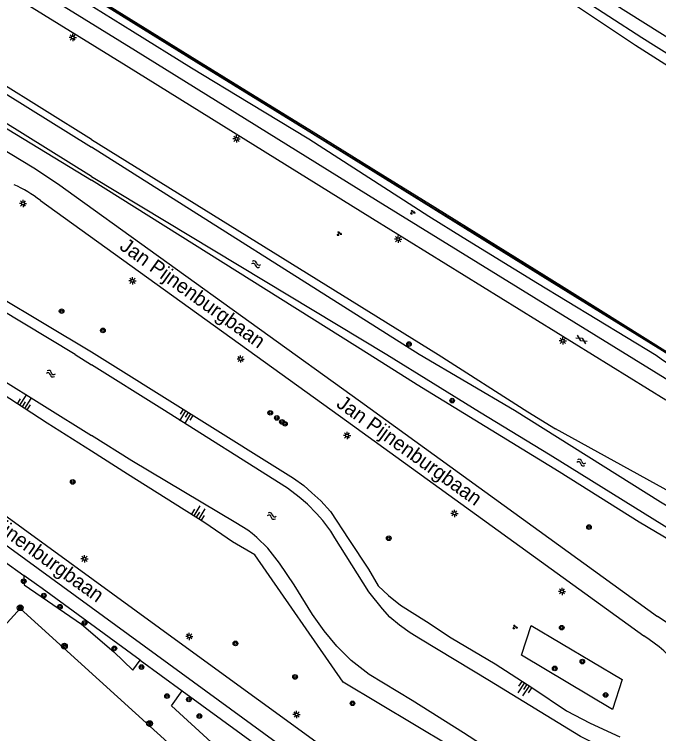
# Model space of a CAD drawing. Extents: x 128000 to 131008, y 398996 to 402500.
# Drawn here: x 128986.7 to 129097.9, y 399934.6 to 400058.8 of the extents above; entities that cross this region are included whole.
import ezdxf

# ---------------------------------------------------------------- set-up
doc = ezdxf.new("R2010")
doc.units = 0
for name, color, linetype in [('bs-afsc-belijning', 7, 'Continuous'), ('bs-afsc-poort', 7, 'Continuous'), ('bs-symb-cornervlag', 7, 'Continuous'), ('bs-symb-sproeier', 7, 'Continuous'), ('gg-afsc-hekwerk', 7, 'Continuous'), ('gg-anno-openbare ruimte label', 7, 'Continuous'), ('gg-knt-BGT kruinlijn', 7, 'Continuous'), ('gg-knt-onverhard', 7, 'Continuous'), ('gg-knt-verharding', 7, 'Continuous'), ('gg-kntw-beschoeiing', 7, 'Continuous'), ('gg-kntw-bovenkant insteek waterloop', 7, 'Continuous'), ('gg-kntw-waterlijn', 7, 'Continuous'), ('gt-grn-groengrens', 7, 'Continuous'), ('gt-symb-boom', 7, 'Continuous'), ('gt-symb-gesloten verharding', 7, 'Continuous'), ('gt-symb-groenvak', 7, 'Continuous'), ('gt-symb-lichtmast', 7, 'Continuous'), ('gt-symb-talud symbool', 7, 'Continuous'), ('gt-symb-watersymbool', 7, 'Continuous'), ('gx-grn-maaiveld', 7, 'Continuous')]:
    doc.layers.add(name, color=color, linetype=linetype)

# ---------------------------------------------------------------- blocks, each defined once
blk = doc.blocks.new('gt0-BOOM')
at = {"layer": 'gt-symb-boom'}
for radius in [0.4, 0.2]:
    blk.add_circle((0, 0), radius, dxfattribs=at)
blk = doc.blocks.new('gt0-TALUD_1')
at = {"layer": 'gt-symb-talud symbool'}
for p, q in [((-1, -1), (-1, 0)), ((-0.5, -2), (-0.5, 0)), ((0.5, -2), (0.5, 0)), ((1, -1), (1, 0)), ((0, -1), (0, 0))]:
    blk.add_line(p, q, dxfattribs=at)
blk = doc.blocks.new('gt0-GRVAK')
at = {"layer": 'gt-symb-groenvak'}
for p, q in [((-0.11, 0.19), (-0.23, 0.24)), ((-0.18, 0.15), (0.09, 0.15)), ((-0.09, 0.21), (-0.16, 0.32)), ((-0.05, 0.21), (-0.05, 0.39)), ((0, 0.21), (0.06, 0.32)), ((0.01, 0.19), (0.13, 0.24)), ((0.26, -0.05), (0.2, 0.06)), ((0.3, -0.05), (0.3, 0.13)), ((0.35, -0.05), (0.41, 0.06)), ((-0.25, -0.23), (-0.36, -0.18)), ((-0.32, -0.26), (-0.05, -0.26)), ((-0.23, -0.21), (-0.29, -0.1)), ((-0.18, -0.2), (-0.18, -0.02)), ((-0.14, -0.21), (-0.07, -0.1)), ((-0.12, -0.23), (0, -0.18)), ((0.24, -0.07), (0.12, -0.02)), ((0.17, -0.11), (0.44, -0.11)), ((0.37, -0.07), (0.49, -0.02))]:
    blk.add_line(p, q, dxfattribs=at)
blk = doc.blocks.new('gt0-LMAST')
at = {"layer": 'gt-symb-lichtmast'}
for p, q in [((-0.18, 0.17), (-0.45, 0.44)), ((-0.01, 0.25), (-0.01, 0.62)), ((0.17, 0.17), (0.44, 0.44)), ((-0.26, 0), (-0.63, 0)), ((-0.18, -0.18), (-0.45, -0.45)), ((-0.01, -0.25), (-0.01, -0.63)), ((0.44, -0.45), (0.17, -0.18)), ((0.24, 0), (0.62, 0))]:
    blk.add_line(p, q, dxfattribs=at)
blk.add_circle((-0.01, 0), 0.25, dxfattribs=at)
blk = doc.blocks.new('gt0-WA')
at = {"layer": 'gt-symb-watersymbool'}
for centre, start, end in [((-0.32, 0.02), 28.0725, 151.9275), ((0.43, 0.42), 208.0725, 331.9275), ((-0.32, -0.43), 28.0725, 151.9275), ((0.43, -0.03), 208.0725, 331.9275)]:
    blk.add_arc(centre, 0.425, start, end, dxfattribs=at)
blk = doc.blocks.new('gt0-GESVH1')
at = {"layer": 'gt-symb-gesloten verharding'}
for p, q in [((-0.99, -0.26), (0.01, 0.24)), ((0.01, -0.26), (-0.99, 0.24)), ((0.01, 0.24), (1.01, -0.26)), ((1.01, 0.24), (0.01, -0.26))]:
    blk.add_line(p, q, dxfattribs=at)
blk = doc.blocks.new('bs0-SPROEIER')
at = {"layer": 'bs-symb-sproeier'}
for p, q in [((-0.34, 0.2), (0.2, -0.34)), ((-0.21, 0.35), (0.34, -0.2)), ((0.03, 0.4), (0.4, 0.03)), ((-0.4, -0.03), (-0.03, -0.4))]:
    blk.add_line(p, q, dxfattribs=at)
blk.add_circle((0, 0), 0.5, dxfattribs=at)
blk = doc.blocks.new('bs0-CORNVLG')
at = {"layer": 'bs-symb-cornervlag'}
for p, q in [((-0.34, 0.2), (0.2, -0.34)), ((-0.21, 0.35), (0.34, -0.2)), ((0.03, 0.4), (0.4, 0.03)), ((-0.4, -0.03), (-0.03, -0.4))]:
    blk.add_line(p, q, dxfattribs=at)
blk.add_circle((0, 0), 0.5, dxfattribs=at)

msp = doc.modelspace()

# ---------------------------------------------------------------- linework, layer by layer
at = {"layer": 'bs-afsc-belijning'}
msp.add_lwpolyline([(128943.98, 399907.96), (129017.75, 399840.98), (129061.75, 399888.95), (128987.68, 399956.18), (128943.98, 399907.96)], dxfattribs=at)
at = {"layer": 'bs-afsc-poort'}
for p, q in [((128984.84, 399964.39), (128988.3, 399961.86)), ((128991.46, 399959.64), (128990.53, 399960.29))]:
    msp.add_line(p, q, dxfattribs=at)
at = {"layer": 'gg-afsc-hekwerk'}
for p, q in [((128984.84, 399964.39), (128988.3, 399961.86)), ((128990.53, 399960.29), (128988.3, 399961.86)), ((128991.46, 399959.64), (128990.53, 399960.29)), ((129008.38, 399947.26), (128991.46, 399959.64)), ((129008.38, 399947.26), (129015.68, 399941.94))]:
    msp.add_line(p, q, dxfattribs=at)
msp.add_lwpolyline([(129015.68, 399941.94), (129029.22, 399932.08), (129047.77, 399915.49)], dxfattribs=at)
at = {"layer": 'gg-knt-BGT kruinlijn'}
for points in [[(128960.17, 400017.56), (128962.33, 400019.47), (128963.05, 400020), (128963.71, 400020.3), (128964.41, 400020.51), (128965.09, 400020.63), (128965.88, 400020.62), (128966.59, 400020.52), (128967.42, 400019.96), (128975.71, 400014.98), (129000, 400000.47)], [(129000, 399983.33), (128992.37, 399988.2), (128974.09, 400000), (128965.15, 400005.91), (128959.5, 400009.9), (128958.4, 400010.73), (128958.32, 400011.19), (128958.29, 400011.89), (128958.4, 400013.38), (128958.78, 400014.88), (128959.33, 400016.31)], [(129000, 400000.47), (129034.88, 399978.7), (129036.67, 399977.42), (129038.01, 399976.16), (129039.59, 399974.74), (129041.28, 399972.93), (129044.43, 399968.06), (129047.83, 399962.98), (129049.5, 399960.07), (129051.28, 399958.4), (129053.32, 399956.74), (129057.84, 399953.9), (129062.11, 399951.11), (129069.71, 399946.59), (129076.16, 399942.39), (129082.02, 399938.49), (129086.1, 399936.35), (129091.22, 399934.01)], [(129100.06, 399920.98), (129099.08, 399919.5), (129098.02, 399918.61), (129096.77, 399917.72), (129094.61, 399917.14), (129092.22, 399917.16), (129089.77, 399917.58), (129086.88, 399918.41), (129081.94, 399920.65), (129061.93, 399932.38), (129043.45, 399943.44), (129028.22, 399965.46), (129024.34, 399967.69), (129019.58, 399970.98), (129006.19, 399979.39), (129000, 399983.33)]]:
    msp.add_lwpolyline(points, dxfattribs=at)
at = {"layer": 'gg-knt-onverhard'}
msp.add_lwpolyline([(129156.61, 400023.38), (129153.36, 400023.43), (129150.2, 400023.73), (129147.63, 400024.64), (129143.21, 400026.97), (129114.35, 400045.38), (129033.23, 400096.36), (128951.57, 400147.17), (128857.4, 400205.9), (128774.01, 400257.39), (128691.4, 400308.63), (128608.6, 400360.3), (128525.34, 400411.3), (128443.58, 400461.67), (128363.3, 400509.84), (128329.75, 400529.73), (128323.2, 400533.15)], dxfattribs=at)
at = {"layer": 'gg-knt-verharding'}
for points in [[(129100.5, 399994.98), (129049.49, 400026.45), (129007.61, 400052.46), (128940.55, 400093.86), (128826.64, 400164.43), (128785.64, 400189.9), (128734.57, 400221.55), (128687.8, 400250.6), (128647.13, 400275.7), (128574.88, 400320.36), (128536.14, 400344.35), (128497.87, 400368.09), (128455.71, 400394.15), (128419.05, 400416.91), (128382.58, 400439.6)], [(128586.95, 400308.83), (128588.7, 400308.23), (128644.76, 400273.63), (128686.18, 400248.03), (128732.62, 400219.18), (128783.61, 400187.58), (128825.23, 400161.74), (128878.14, 400128.95), (128938.76, 400091.42), (129005.99, 400049.92), (129048.51, 400023.53), (129099.16, 399992.18)], [(128654.48, 400235.34), (128681.08, 400219.35), (128702.07, 400206.56), (128727.7, 400191.26), (128753.17, 400176.08), (128760.68, 400171.5), (128762.95, 400170.22), (128851.21, 400116.72), (128895.65, 400089.8), (128939.63, 400063.21), (128979.65, 400038.55), (128990.05, 400032.25), (128994.14, 400029.58), (129046.43, 399991.91), (129097.73, 399954.81)], [(128991.19, 400026.64), (129044.02, 399988.6), (129095.35, 399951.43)], [(129069.85, 399905.8), (129065.28, 399908.66), (129013.37, 399946.57), (128961.15, 399984.59), (128954.25, 399990.2), (128947.84, 399995.82)], [(129068.02, 399911.83), (129015.75, 399949.86), (128964.59, 399987.05)]]:
    msp.add_lwpolyline(points, dxfattribs=at)
for centre, radius, start, end in [((128976.87, 400007.79), 23.67, 52.7889, 65.6036), ((129083.21, 399931.59), 27.38, 33.8725, 57.9771), ((129082.71, 399931.05), 23.98, 17.3239, 58.1848)]:
    msp.add_arc(centre, radius, start, end, dxfattribs=at)
at = {"layer": 'gg-kntw-beschoeiing'}
for p, q in [((128977.56, 400000), (129000, 399986.04)), ((128997.18, 400000), (129000, 399998.24))]:
    msp.add_line(p, q, dxfattribs=at)
for points in [[(128480.44, 400383.62), (128543.09, 400344.8), (128622.84, 400295.53), (128704.92, 400244.7), (128786.83, 400194.04), (128867.91, 400143.82), (128947.14, 400094.63), (129027.58, 400044.83), (129103.21, 399997.95)], [(128997.18, 400000), (128966.29, 400018.63), (128962.48, 400017.63), (128962.43, 400017.58)], [(129097.67, 399924.95), (129097.73, 399925.41), (129096.17, 399928.97), (129095.47, 399929.32), (129093.23, 399930.29), (129087.06, 399932.75), (129084.43, 399934.07), (129068.68, 399943.71), (129056.81, 399950.86), (129055.02, 399951.98), (129053.18, 399953.29), (129051.5, 399954.66), (129050.21, 399956.12), (129047.89, 399959.04), (129042.03, 399968.38), (129041.34, 399969.54), (129039.91, 399971.37), (129038.82, 399972.56), (129037.26, 399974.17), (129035.83, 399975.41), (129033.82, 399976.95), (129012.17, 399990.64), (129000, 399998.24)], [(129096.18, 399921.51), (129096.1, 399921.22), (129092.34, 399919.96), (129082.33, 399923.85), (129078.16, 399925.94), (129070.41, 399930.65), (129064.2, 399934.71), (129055.36, 399940.28), (129047.96, 399944.8), (129044.83, 399947.22), (129042.36, 399949.69), (129040.14, 399952.31), (129038.16, 399955.13), (129035.01, 399960.25), (129032.45, 399964.02), (129030.43, 399966.59), (129028.55, 399968.45), (129027.72, 399969.15), (129026.96, 399969.72), (129024.92, 399970.99), (129006.96, 399981.68), (129000, 399986.04)]]:
    msp.add_lwpolyline(points, dxfattribs=at)
at = {"layer": 'gg-kntw-bovenkant insteek waterloop'}
for p, q in [((129000, 400037.16), (128951.28, 400067.54)), ((129000, 400037.16), (129059.84, 400000)), ((129047.95, 400000), (129000, 400030.12))]:
    msp.add_line(p, q, dxfattribs=at)
for points in [[(128948.06, 400061.81), (128955.26, 400057.33), (129000, 400030.12)], [(129112.42, 399960.41), (129107.38, 399963.48), (129094.51, 399971.09), (129080.7, 399979.76), (129056.21, 399994.78), (129047.95, 400000)], [(129059.84, 400000), (129075.3, 399990.15), (129080.12, 399987.21)], [(129166.19, 399932.42), (129164.96, 399937.32), (129143.31, 399951.1), (129110.46, 399970.42), (129080.12, 399987.21)]]:
    msp.add_lwpolyline(points, dxfattribs=at)
at = {"layer": 'gg-kntw-waterlijn'}
for p, q in [((129056.55, 400000), (129000, 400035.85)), ((129000, 400030.75), (129050.97, 400000))]:
    msp.add_line(p, q, dxfattribs=at)
for points in [[(128950.43, 400066.03), (128963.44, 400058.58), (129000, 400035.85)], [(129000, 400030.75), (128962.11, 400054.38), (128948.65, 400062.87)], [(129050.97, 400000), (129066.96, 399990.13), (129079.18, 399982.72), (129098.9, 399970.45), (129112.79, 399961.64)], [(129112.79, 399961.64), (129126.71, 399952.81), (129158.75, 399932.94), (129161.88, 399930.76), (129162.4, 399930.56), (129162.87, 399930.55), (129163.63, 399931.39), (129163.88, 399931.87), (129164.09, 399932.39), (129164, 399933.59), (129163.62, 399934.05), (129163.21, 399934.44), (129161.42, 399935.66), (129150.64, 399942.3), (129122.23, 399960.05), (129098.24, 399974.56), (129073.01, 399990.37), (129056.55, 400000)]]:
    msp.add_lwpolyline(points, dxfattribs=at)
at = {"layer": 'gt-grn-groengrens'}
for points in [[(128988.3, 399961.86), (128988.41, 399960.23), (128998.27, 399953.46), (129003.87, 399948.71), (129007.12, 399945.52), (129008.38, 399947.26)], [(129089.94, 399938.76), (129074.23, 399948.11), (129075.92, 399953.26), (129091.63, 399943.9), (129089.94, 399938.76)], [(129052.88, 399869.75), (129053.75, 399869.19), (129072.07, 399889.11), (129048.21, 399909.36), (129046.85, 399913.26), (129037.48, 399921.09), (129033.65, 399921.16), (129013.82, 399939.39), (129015.68, 399941.94)]]:
    msp.add_lwpolyline(points, dxfattribs=at)
at = {"layer": 'gx-grn-maaiveld'}
for points in [[(129099.9, 400000.1), (129099.78, 399999.89), (129077.92, 400013.46), (129059.12, 400025.1), (129038.15, 400038.12), (129018.06, 400050.53), (128997.76, 400063.14), (128977.91, 400075.37), (128957.77, 400087.8), (128936.55, 400101.03), (128924.62, 400108.44), (128904.4, 400120.99), (128884.24, 400133.55), (128862.92, 400146.75), (128843.89, 400158.53), (128824.41, 400170.62), (128804.45, 400182.95), (128783.11, 400196.12), (128775.71, 400200.7)], [(129099.9, 400000.1), (129087.41, 400007.93), (129078.09, 400013.75), (129068.53, 400019.66), (129059.26, 400025.39), (129048.76, 400031.91), (129038.24, 400038.43), (129028.23, 400044.59), (129018.19, 400050.77), (129008.07, 400057.07), (128997.94, 400063.37)], [(129099.96, 399998.19), (129099.11, 399998.69), (129098.34, 399999.24), (129097.49, 399999.84), (129087.22, 400006.06), (129076.98, 400012.27), (129064.15, 400020.15), (129058.22, 400023.85), (129047.87, 400030.52), (129037.49, 400037.18), (129027.35, 400043.37), (129017.29, 400049.45), (129007.08, 400055.8), (128997.08, 400062.05)], [(129083.6, 400062.21), (129095, 400054.74), (129106.28, 400047.67), (129118.16, 400040.24)], [(129116.97, 400038.68), (129115.57, 400039.58), (129095.82, 400052.16), (129093.92, 400053.38), (129082.49, 400060.95)]]:
    msp.add_lwpolyline(points, dxfattribs=at)

# ---------------------------------------------------------------- block references
at = {"layer": 'bs-symb-cornervlag'}
msp.add_blockref('bs0-CORNVLG', (128987.7, 399956.3), dxfattribs=at)
at = {"layer": 'bs-symb-sproeier'}
for p in [(128995.32, 399949.67), (129010.04, 399936.3)]:
    msp.add_blockref('bs0-SPROEIER', p, dxfattribs=at)
at = {"layer": 'gt-symb-boom'}
for p in [(128994.85, 400007.51), (129001.98, 400004.18), (129054.81, 400001.82), (129062.26, 399992.06), (129030.86, 399989.96), (129031.99, 399989.07), (129032.88, 399988.38), (129033.4, 399988.06), (128996.76, 399978.02), (129085.88, 399970.23), (129051.32, 399968.31), (128988.31, 399960.87), (128991.78, 399958.4), (128994.56, 399956.48), (128998.81, 399953.69), (129081.17, 399952.86), (129024.85, 399950.14), (129003.95, 399949.29), (129084.73, 399947), (129008.63, 399946.06), (129079.97, 399945.83), (129035.14, 399944.36), (129088.75, 399941.24), (129013.04, 399941.05), (129016.8, 399940.46), (129045.06, 399939.8), (129018.63, 399937.6)]:
    msp.add_blockref('gt0-BOOM', p, dxfattribs=at)
at = {"layer": 'gt-symb-gesloten verharding', "rotation": 147.99461679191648}
msp.add_blockref('gt0-GESVH1', (129084.59, 400002.6), dxfattribs=at)
at = {"layer": 'gt-symb-groenvak'}
for p in [(129055.43, 400024.57), (129042.75, 400020.89), (129073.08, 399952.96)]:
    msp.add_blockref('gt0-GRVAK', p, dxfattribs=at)
at = {"layer": 'gt-symb-lichtmast'}
for p in [(128996.77, 400054.76), (129025.04, 400037.25), (128988.19, 400026.11), (129052.95, 400019.94), (129007.08, 400012.75), (129081.36, 400002.4), (129025.75, 399999.25), (129044.12, 399986.05), (129062.65, 399972.6), (128998.79, 399964.76), (129081.23, 399959.13), (129016.89, 399951.36), (129035.41, 399937.87)]:
    msp.add_blockref('gt0-LMAST', p, dxfattribs=at)
at = {"layer": 'gt-symb-talud symbool'}
for p, xscale, yscale, rotation in [((128988.02, 399991), 1.0001249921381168, 1.0001249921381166, 147.66062291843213), ((129016.73, 399990.04), 0.9995879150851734, 0.9995879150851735, -31.75019690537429), ((129018.09, 399971.93), 0.9997924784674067, 0.9997924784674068, 148.1221835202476), ((129075.16, 399943.01), 0.9998484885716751, 0.9998484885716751, -33.7854279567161)]:
    msp.add_blockref('gt0-TALUD_1', p, dxfattribs=dict(at, xscale=xscale, yscale=yscale, rotation=rotation))
at = {"layer": 'gt-symb-watersymbool', "rotation": -20.48229688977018}
for p in [(129028.35, 400015.64), (128992.94, 399996.74), (129084.49, 399981.38), (129031.07, 399972.17)]:
    msp.add_blockref('gt0-WA', p, dxfattribs=at)

# ---------------------------------------------------------------- texts
at = {"layer": 'gg-anno-openbare ruimte label'}
for p in [(129004.68, 400018.31), (129042.09, 399991.15), (128976.82, 399974.46)]:
    msp.add_text('Jan Pijnenburgbaan', height=2.5, rotation=324.3, dxfattribs=at).set_placement(p)

doc.saveas('drawing.dxf')
